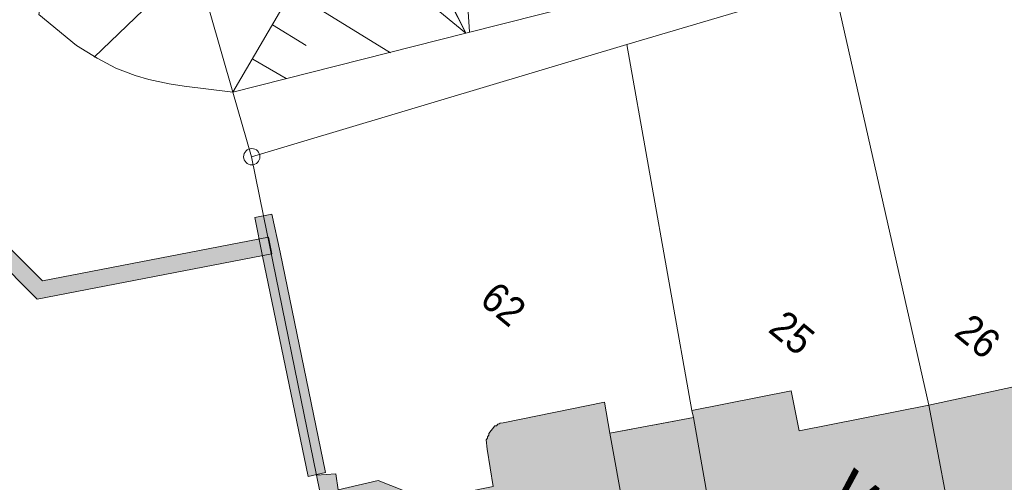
# Model space of a CAD drawing. Header units: metres. Extents: x -740 to 758, y -633 to 854.
# Tile 308 of 656: x 43 to 81, y -578 to -561. Entities that reach past the tile are written whole.
import ezdxf

# ---------------------------------------------------------------- set-up
doc = ezdxf.new("R2010")
doc.units = ezdxf.units.M
doc.header["$MEASUREMENT"] = 0
doc.linetypes.add('832_832', pattern=[1.664, 0.832, -0.832])
for name, color, linetype in [('Grundkarte.LOVION', 7, 'Continuous'), ('Grundkarte_Text.LOVION', 7, 'Continuous'), ('Wasser.LOVION', 7, 'Continuous')]:
    doc.layers.add(name, color=color, linetype=linetype)
doc.styles.add('ERSTELLTER_STIL_1', font='arial.ttf')

msp = doc.modelspace()

# ---------------------------------------------------------------- hatches: boundary and pattern name
at = {"layer": 'Grundkarte.LOVION', "linetype": 'Continuous', "lineweight": 18}
for color, points in [(254, [(38.688, -566.196), (43.735, -571.259), (52.698, -569.526), (52.577, -568.887), (43.932, -570.56), (38.886, -565.497), (23.424, -568.782), (24.067, -569.31)]), (254, [(52.06, -568.14), (52.352, -569.619), (54.093, -578.049), (54.758, -577.896), (53.017, -569.465), (52.698, -568.018)]), (9, [(79.842, -585.965), (87.953, -584.285), (85.971, -572.479), (85.509, -572.584), (82.753, -573.119), (82.823, -573.231), (83.064, -574.182), (77.825, -575.315)]), (9, [(68.771, -575.521), (68.827, -575.781), (70.948, -587.81), (79.842, -585.965), (77.825, -575.315), (72.868, -576.302), (72.569, -574.765)]), (9, [(61.164, -578.422), (58.642, -578.935), (56.768, -578.202), (55.236, -578.558), (55.147, -577.946), (54.412, -577.989), (57.018, -590.738), (67.821, -588.47), (70.948, -587.81), (68.827, -575.781), (65.635, -576.389), (65.43, -575.197), (61.547, -575.991), (61.43, -576.002), (61.403, -576.034), (61.345, -576.04), (61.292, -576.104), (61.233, -576.11), (60.996, -576.399), (61.001, -576.458), (60.948, -576.522), (60.954, -576.58), (60.901, -576.645), (60.936, -576.996)])]:
    msp.add_hatch(color=color, dxfattribs=at).paths.add_polyline_path(points)

# ---------------------------------------------------------------- linework, layer by layer
at = {"layer": 'Grundkarte.LOVION', "color": 253, "linetype": 'Continuous', "lineweight": 18}
for points in [[(74.179, -559.18), (77.825, -575.315), (79.842, -585.965), (70.948, -587.81), (68.827, -575.781), (68.771, -575.521), (66.279, -561.518), (51.922, -565.819), (51.207, -563.347), (45.959, -545.033), (46.372, -544.726), (71.266, -527.278), (72.926, -526.111), (74.207, -528.941), (75.224, -531.177), (76.365, -533.784), (77.263, -535.706), (79.307, -540.294), (84.591, -552.014), (84.786, -552.497), (86.181, -555.582), (82.163, -556.803)], [(79.842, -585.965), (77.825, -575.315), (74.179, -559.18), (82.163, -556.803), (82.703, -558.701), (83.618, -561.715), (84.844, -565.792), (85.971, -572.479), (87.953, -584.285)], [(67.821, -588.47), (57.018, -590.738), (54.412, -577.989), (52.379, -568.079), (51.922, -565.819), (66.279, -561.518), (68.771, -575.521), (68.827, -575.781), (70.948, -587.81)]]:
    msp.add_lwpolyline(points, close=True, dxfattribs=at)
at = {"layer": 'Grundkarte.LOVION', "color": 8, "linetype": 'Continuous', "lineweight": 18}
for points in [[(66.279, -561.518), (51.922, -565.819), (51.207, -563.347), (45.959, -545.033), (46.372, -544.726), (71.266, -527.278), (72.926, -526.111), (74.207, -528.941), (75.224, -531.177), (76.365, -533.784), (77.263, -535.706), (79.307, -540.294), (84.591, -552.014), (84.786, -552.497), (86.181, -555.582), (82.163, -556.803), (74.179, -559.18)], [(79.842, -585.965), (77.825, -575.315), (74.179, -559.18), (82.163, -556.803), (82.703, -558.701), (83.618, -561.715), (84.844, -565.792), (85.971, -572.479), (87.953, -584.285)], [(79.842, -585.965), (70.948, -587.81), (68.827, -575.781), (68.771, -575.521), (66.279, -561.518), (74.179, -559.18), (77.825, -575.315)], [(67.821, -588.47), (57.018, -590.738), (54.412, -577.989), (52.379, -568.079), (51.922, -565.819), (66.279, -561.518), (68.771, -575.521), (68.827, -575.781), (70.948, -587.81)], [(79.842, -585.965), (77.825, -575.315), (83.064, -574.182), (82.823, -573.231), (82.753, -573.119), (85.509, -572.584), (85.971, -572.479), (87.953, -584.285)], [(68.771, -575.521), (72.569, -574.765), (72.868, -576.302), (77.825, -575.315), (79.842, -585.965), (70.948, -587.81), (68.827, -575.781)], [(61.164, -578.422), (60.936, -576.996), (60.901, -576.645), (60.954, -576.58), (60.948, -576.522), (61.001, -576.458), (60.996, -576.399), (61.233, -576.11), (61.292, -576.104), (61.345, -576.04), (61.403, -576.034), (61.43, -576.002), (61.547, -575.991), (65.43, -575.197), (65.635, -576.389), (68.827, -575.781), (70.948, -587.81), (67.821, -588.47), (57.018, -590.738), (54.412, -577.989), (55.147, -577.946), (55.236, -578.558), (56.768, -578.202), (58.642, -578.935)]]:
    msp.add_lwpolyline(points, close=True, dxfattribs=at)
at = {"layer": 'Grundkarte.LOVION', "color": 7, "linetype": 'Continuous', "lineweight": 13}
for points in [[(43.794, -560.377), (46.982, -544.312), (56.718, -554.414), (54.973, -557.126), (53.082, -560.149), (51.207, -563.347), (53.082, -560.149), (54.973, -557.126), (56.718, -554.414), (60.119, -561.086)], [(55.307, -552.985), (45.904, -562.003)], [(60.119, -561.086), (65.83, -559.641), (67.966, -559.728), (69.239, -559.751), (70.375, -559.877), (70.94, -559.91), (72.459, -560.027), (73.14, -560.049), (73.524, -560.042), (74.083, -560.016), (74.584, -559.997), (75.228, -559.934), (76.159, -559.784), (75.327, -555.816), (76.429, -555.59), (75.89, -553.101)], [(74.777, -553.21), (70.14, -553.545), (56.718, -554.414), (60.119, -561.086), (51.207, -563.347)], [(59.801, -554.201), (60.263, -561.043)], [(56.809, -554.435), (60.119, -561.086)], [(55.073, -556.939), (60.119, -561.086)], [(53.493, -559.517), (57.237, -561.841)], [(43.794, -560.377), (45.24, -561.566), (46.026, -562.05), (46.743, -562.424), (47.48, -562.706), (47.997, -562.862), (48.782, -563.022), (49.352, -563.114), (51.207, -563.347)], [(52.729, -560.774), (54.018, -561.564)], [(51.971, -562.09), (53.254, -562.821)], [(23.424, -568.782), (38.886, -565.497), (43.932, -570.56), (52.577, -568.887), (52.698, -569.526), (43.735, -571.259), (38.688, -566.196), (24.067, -569.31)]]:
    msp.add_lwpolyline(points, dxfattribs=at)
at = {"layer": 'Grundkarte.LOVION', "color": 253, "linetype": 'Continuous', "lineweight": 18}
msp.add_lwpolyline([(18.925, -565.084), (45.959, -545.033), (51.207, -563.347), (51.922, -565.819), (52.379, -568.079), (54.412, -577.989), (57.018, -590.738), (51.513, -591.868)], dxfattribs=at)
at = {"layer": 'Grundkarte.LOVION', "color": 8, "linetype": 'Continuous', "lineweight": 18}
msp.add_lwpolyline([(18.925, -565.084), (45.959, -545.033), (51.207, -563.347), (51.922, -565.819), (52.379, -568.079), (54.412, -577.989), (57.018, -590.738), (51.513, -591.868)], dxfattribs=at)
at = {"layer": 'Grundkarte.LOVION', "color": 7, "linetype": 'Continuous', "lineweight": 13}
msp.add_lwpolyline([(52.06, -568.14), (52.698, -568.018), (53.017, -569.465), (54.758, -577.896), (54.093, -578.049), (52.352, -569.619)], close=True, dxfattribs=at)
at = {"layer": 'Grundkarte.LOVION', "color": 251, "linetype": 'Continuous', "lineweight": 13}
msp.add_lwpolyline([(67.821, -588.47), (65.635, -576.389), (68.827, -575.781), (70.948, -587.81)], close=True, dxfattribs=at)
at = {"layer": 'Grundkarte.LOVION', "color": 8, "linetype": '832_832', "lineweight": 18}
msp.add_lwpolyline([(65.635, -576.389), (68.827, -575.781)], dxfattribs=at)
at = {"layer": 'Grundkarte.LOVION', "color": 9, "linetype": 'Continuous', "lineweight": 18}
msp.add_circle((51.937, -565.815), 0.312, dxfattribs=at)

# ---------------------------------------------------------------- texts
at = {"layer": 'Grundkarte_Text.LOVION', "color": 7, "linetype": 'Continuous', "lineweight": 13, "attachment_point": 7, "style": 'ERSTELLTER_STIL_1'}
for s, insert, char_height, rotation in [('{\\A1;\\W0.89452x;62}', (60.593, -571.399), 1.1243, 320.5826), ('{\\A1;\\W0.89446x;25}', (71.631, -572.492), 1.12434, 320.5841), ('{\\A1;\\W0.89446x;26}', (78.74, -572.627), 1.12434, 320.5841)]:
    msp.add_mtext(s, dxfattribs=dict(at, insert=insert, char_height=char_height, rotation=rotation))
at = {"layer": 'Wasser.LOVION', "color": 94, "linetype": 'Continuous', "lineweight": 18, "insert": (73.379, -579.608), "char_height": 2.48981, "attachment_point": 7, "rotation": 320.5841, "style": 'ERSTELLTER_STIL_1'}
msp.add_mtext('{\\A1;\\W0.71563x;W}', dxfattribs=at)

doc.saveas('drawing.dxf')
